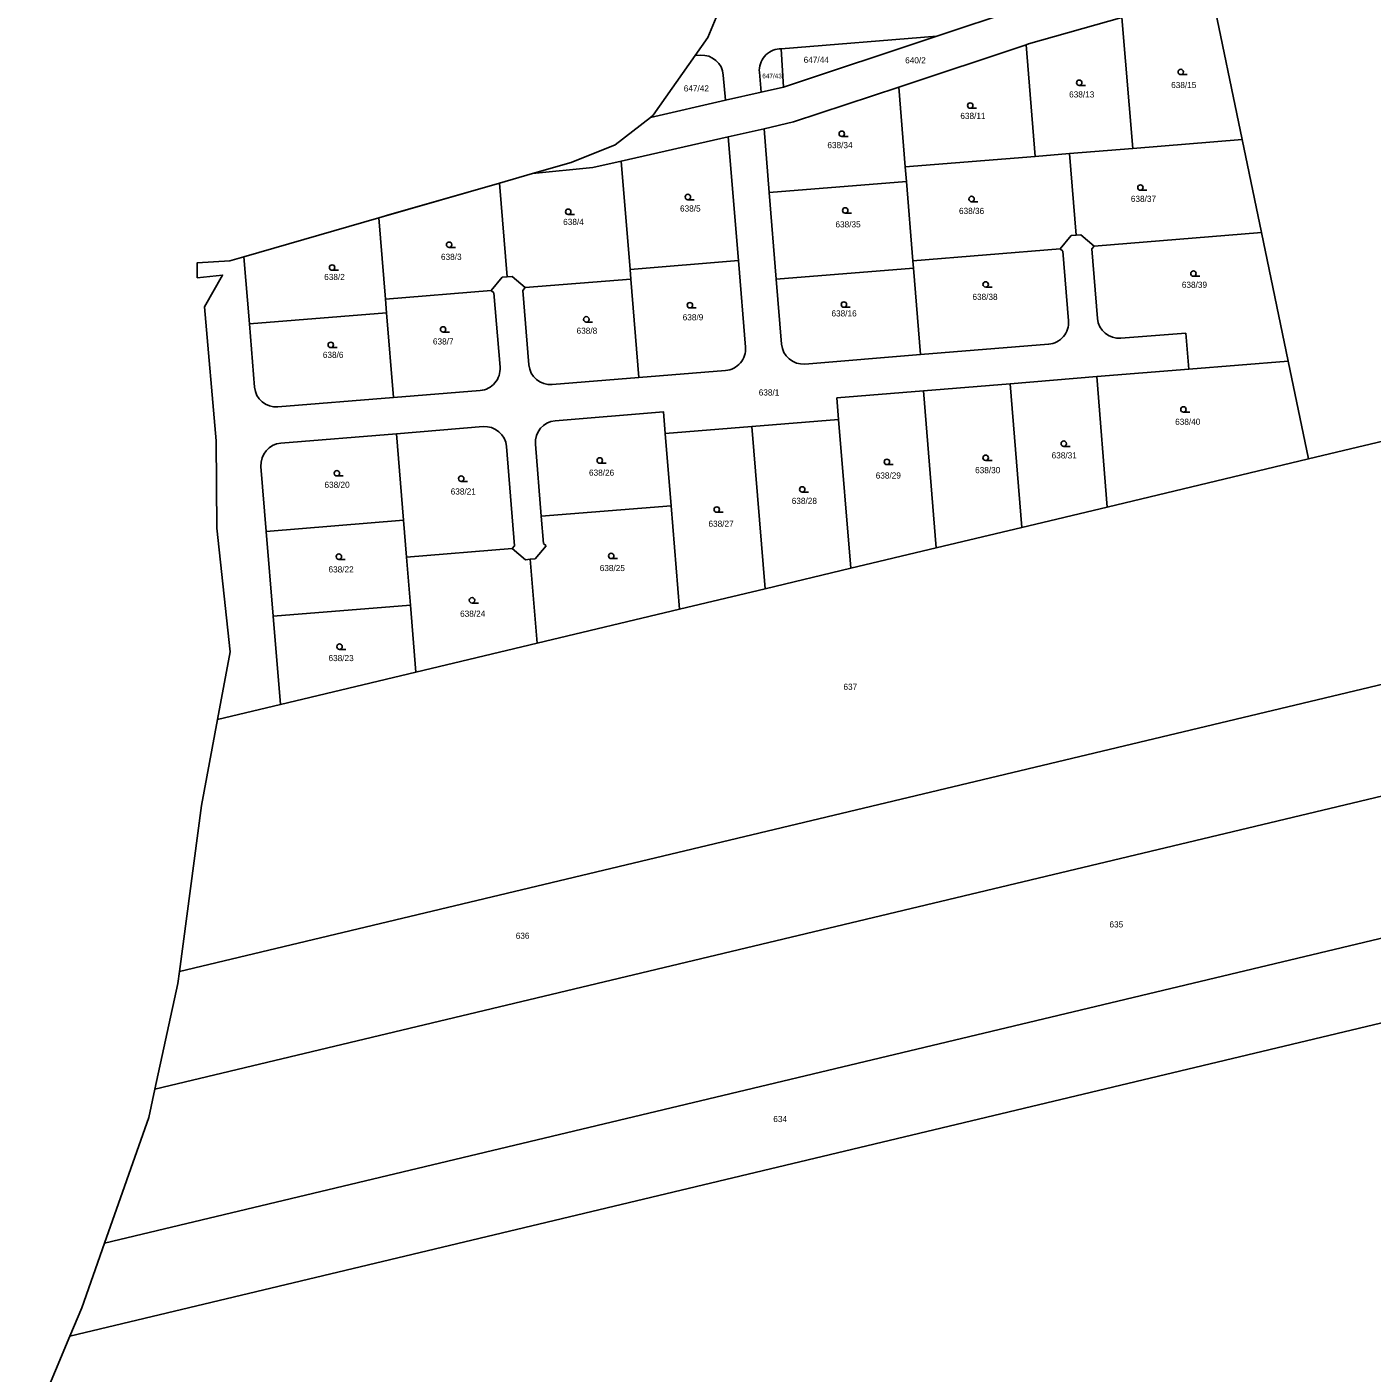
# Model space of a CAD drawing. Extents: x -725765 to -723182, y -1052705 to -1049154.
# Drawn here: x -725706.4 to -725335, y -1051062 to -1050690.2 of the extents above; entities that cross this region are included whole.
import ezdxf

# ---------------------------------------------------------------- set-up
doc = ezdxf.new("R2010")
doc.units = 0
for name, color, linetype in [('Vrstva 1', 7, 'Continuous'), ('Vrstva 13', 7, 'Continuous'), ('Vrstva 18', 7, 'Continuous'), ('Vrstva 25', 7, 'Continuous'), ('Vrstva 52', 7, 'Continuous')]:
    doc.layers.add(name, color=color, linetype=linetype)

msp = doc.modelspace()

# ---------------------------------------------------------------- linework, layer by layer
at = {"layer": 'Vrstva 1'}
for points in [[(-725370.88, -1050721.27), (-725379.29, -1050680.83)], [(-725455.24, -1050692.73), (-725433.05, -1050685.36)], [(-725429.9, -1050694.85), (-725404.14, -1050687.53)], [(-725401.06, -1050723.73), (-725404.14, -1050687.53)], [(-725498.2, -1050696.19), (-725455.24, -1050692.73)], [(-725497.49, -1050706.78), (-725455.24, -1050692.73)], [(-725521.93, -1050698.1), (-725520.47, -1050697.97)], [(-725498.69, -1050696.23), (-725498.2, -1050696.19)], [(-725497.49, -1050706.78), (-725498.2, -1050696.19)], [(-725465.73, -1050706.76), (-725430.56, -1050695.07)], [(-725430.56, -1050695.07), (-725429.9, -1050694.85)], [(-725428.05, -1050725.93), (-725430.56, -1050695.07)], [(-725514.16, -1050703.49), (-725513.59, -1050710.44)], [(-725503.74, -1050708.2), (-725504.19, -1050702.7)], [(-725513.59, -1050710.44), (-725503.74, -1050708.2)], [(-725503.74, -1050708.2), (-725497.49, -1050706.78)], [(-725494.8, -1050716.42), (-725465.73, -1050706.76)], [(-725463.93, -1050728.85), (-725465.73, -1050706.76)], [(-725534.27, -1050715.14), (-725513.59, -1050710.44)], [(-725502.92, -1050718.27), (-725494.8, -1050716.42)], [(-725512.77, -1050720.51), (-725502.92, -1050718.27)], [(-725501.48, -1050735.93), (-725502.92, -1050718.27)], [(-725542.32, -1050727.23), (-725512.77, -1050720.51)], [(-725509.98, -1050754.69), (-725512.77, -1050720.51)], [(-725418.58, -1050725.16), (-725401.06, -1050723.73)], [(-725401.06, -1050723.73), (-725370.88, -1050721.27)], [(-725365.54, -1050746.92), (-725370.88, -1050721.27)], [(-725550.16, -1050729.01), (-725542.32, -1050727.23)], [(-725539.89, -1050757.12), (-725542.32, -1050727.23)], [(-725463.93, -1050728.85), (-725428.05, -1050725.93)], [(-725428.05, -1050725.93), (-725418.58, -1050725.16)], [(-725416.74, -1050747.71), (-725418.58, -1050725.16)], [(-725566.83, -1050730.66), (-725550.16, -1050729.01)], [(-725463.61, -1050732.84), (-725463.93, -1050728.85)], [(-725573.83, -1050759.2), (-725575.94, -1050733.29)], [(-725463.61, -1050732.84), (-725501.48, -1050735.93)], [(-725461.82, -1050754.77), (-725463.61, -1050732.84)], [(-725499.53, -1050759.85), (-725501.48, -1050735.93)], [(-725609.27, -1050742.9), (-725607.44, -1050765.32)], [(-725421.17, -1050751.45), (-725418.09, -1050747.82)], [(-725418.09, -1050747.82), (-725416.74, -1050747.71)], [(-725416.74, -1050747.71), (-725415.4, -1050747.6)], [(-725415.4, -1050747.6), (-725411.77, -1050750.69)], [(-725411.77, -1050750.69), (-725365.54, -1050746.92)], [(-725358.16, -1050782.44), (-725365.54, -1050746.92)], [(-725646.52, -1050753.64), (-725645.01, -1050772.21)], [(-725421.17, -1050751.45), (-725461.82, -1050754.77)], [(-725420.4, -1050752.11), (-725421.17, -1050751.45)], [(-725418.83, -1050771.33), (-725420.4, -1050752.11)], [(-725411.77, -1050750.69), (-725412.42, -1050751.46)], [(-725412.42, -1050751.46), (-725410.85, -1050770.68)], [(-725539.89, -1050757.12), (-725509.98, -1050754.69)], [(-725539.67, -1050759.79), (-725539.89, -1050757.12)], [(-725508.04, -1050778.6), (-725509.98, -1050754.69)], [(-725499.53, -1050759.85), (-725461.66, -1050756.76)], [(-725461.66, -1050756.76), (-725461.82, -1050754.77)], [(-725459.71, -1050780.68), (-725461.66, -1050756.76)], [(-725578.26, -1050762.94), (-725575.18, -1050759.31)], [(-725575.18, -1050759.31), (-725573.83, -1050759.2)], [(-725573.83, -1050759.2), (-725572.48, -1050759.09)], [(-725572.48, -1050759.09), (-725568.85, -1050762.17)], [(-725568.85, -1050762.17), (-725539.67, -1050759.79)], [(-725537.45, -1050787.02), (-725539.67, -1050759.79)], [(-725499.53, -1050759.85), (-725498.07, -1050777.79)], [(-725607.44, -1050765.32), (-725578.26, -1050762.94)], [(-725577.48, -1050763.6), (-725578.26, -1050762.94)], [(-725575.81, -1050784.12), (-725577.48, -1050763.6)], [(-725568.85, -1050762.17), (-725569.51, -1050762.95)], [(-725569.51, -1050762.95), (-725567.84, -1050783.47)], [(-725607.44, -1050765.32), (-725607.13, -1050769.12)], [(-725645.01, -1050772.21), (-725607.13, -1050769.12)], [(-725645.01, -1050772.21), (-725643.59, -1050789.65)], [(-725607.13, -1050769.12), (-725605.22, -1050792.54)], [(-725404.35, -1050776.17), (-725386.45, -1050774.71)], [(-725386.45, -1050774.71), (-725385.64, -1050784.68)], [(-725459.71, -1050780.68), (-725424.32, -1050777.8)], [(-725491.6, -1050783.28), (-725459.71, -1050780.68)], [(-725385.64, -1050784.68), (-725358.16, -1050782.44)], [(-725352.53, -1050809.49), (-725358.16, -1050782.44)], [(-725561.37, -1050788.97), (-725537.45, -1050787.02)], [(-725537.45, -1050787.02), (-725513.53, -1050785.07)], [(-725434.97, -1050788.7), (-725411.05, -1050786.75)], [(-725411.05, -1050786.75), (-725385.64, -1050784.68)], [(-725408.12, -1050822.77), (-725411.05, -1050786.75)], [(-725605.22, -1050792.54), (-725581.3, -1050790.59)], [(-725482.81, -1050792.6), (-725458.89, -1050790.65)], [(-725458.89, -1050790.65), (-725434.97, -1050788.7)], [(-725455.36, -1050834.05), (-725458.89, -1050790.65)], [(-725431.74, -1050828.41), (-725434.97, -1050788.7)], [(-725264.78, -1050788.52), (-725352.53, -1050809.49)], [(-725637.12, -1050795.14), (-725605.22, -1050792.54)], [(-725482.33, -1050798.58), (-725482.81, -1050792.6)], [(-725560.56, -1050798.93), (-725530.66, -1050796.5), (-725530.17, -1050802.48)], [(-725604.41, -1050802.51), (-725580.49, -1050800.56)], [(-725530.17, -1050802.48), (-725506.25, -1050800.53)], [(-725506.25, -1050800.53), (-725482.33, -1050798.58)], [(-725502.61, -1050845.34), (-725506.25, -1050800.53)], [(-725478.98, -1050839.7), (-725482.33, -1050798.58)], [(-725636.31, -1050805.11), (-725604.41, -1050802.51)], [(-725604.41, -1050802.51), (-725602.46, -1050826.43)], [(-725564.43, -1050825.33), (-725566.05, -1050805.4)], [(-725528.54, -1050822.41), (-725530.17, -1050802.48)], [(-725574.02, -1050806.05), (-725571.79, -1050833.46)], [(-725408.12, -1050822.77), (-725352.53, -1050809.49)], [(-725640.34, -1050829.52), (-725641.81, -1050811.58)], [(-725528.54, -1050822.41), (-725564.43, -1050825.33)], [(-725526.21, -1050850.98), (-725528.54, -1050822.41)], [(-725431.74, -1050828.41), (-725408.12, -1050822.77)], [(-725640.34, -1050829.52), (-725602.46, -1050826.43)], [(-725602.46, -1050826.43), (-725601.63, -1050836.62)], [(-725563.82, -1050832.81), (-725564.43, -1050825.33)], [(-725638.43, -1050852.94), (-725640.34, -1050829.52)], [(-725455.36, -1050834.05), (-725431.74, -1050828.41)], [(-725601.63, -1050836.62), (-725572.45, -1050834.24)], [(-725571.79, -1050833.46), (-725572.45, -1050834.24)], [(-725572.45, -1050834.24), (-725568.82, -1050837.32)], [(-725566.12, -1050837.1), (-725563.04, -1050833.47)], [(-725563.04, -1050833.47), (-725563.82, -1050832.81)], [(-725478.98, -1050839.7), (-725455.36, -1050834.05)], [(-725601.63, -1050836.62), (-725600.55, -1050849.85)], [(-725568.82, -1050837.32), (-725567.47, -1050837.21)], [(-725567.47, -1050837.21), (-725566.12, -1050837.1)], [(-725567.47, -1050837.21), (-725565.58, -1050860.39)], [(-725502.61, -1050845.34), (-725478.98, -1050839.7)], [(-725526.21, -1050850.98), (-725502.61, -1050845.34)], [(-725638.43, -1050852.94), (-725600.55, -1050849.85)], [(-725600.55, -1050849.85), (-725599.04, -1050868.38)], [(-725251.48, -1050852.44), (-725664.33, -1050951.07)], [(-725636.44, -1050877.31), (-725638.43, -1050852.94)], [(-725565.58, -1050860.39), (-725526.21, -1050850.98)], [(-725599.04, -1050868.38), (-725565.58, -1050860.39)], [(-725636.44, -1050877.31), (-725599.04, -1050868.38)], [(-725653.79, -1050881.46), (-725636.44, -1050877.31)], [(-725245.36, -1050881.84), (-725671.11, -1050983.56)], [(-725304.23, -1050935.12), (-725685.03, -1051026.09)], [(-725299.6, -1050957.39), (-725694.56, -1051051.75)]]:
    msp.add_lwpolyline(points, dxfattribs=at)
for centre, radius, start, end in [((-725520.07, -1050703.88), 5.92, 3.9184, 93.8631), ((-725498.21, -1050702.21), 6, 94.4844, 184.7183), ((-725424.8, -1050771.83), 5.99, 274.6245, 4.7411), ((-725404.84, -1050770.16), 6.03, 184.9395, 274.6735), ((-725514.01, -1050779.1), 5.99, 274.6245, 4.7411), ((-725492.08, -1050777.29), 6.01, 184.8007, 274.553), ((-725561.85, -1050782.98), 6.01, 184.6962, 274.5727), ((-725581.79, -1050784.61), 6, 274.6508, 4.7189), ((-725637.6, -1050789.15), 6.01, 184.8007, 274.553), ((-725580.01, -1050806.55), 6.01, 4.6638, 94.5705), ((-725560.06, -1050804.92), 6.01, 94.6543, 184.5712), ((-725635.82, -1050811.1), 6.01, 94.7011, 184.5507)]:
    msp.add_arc(centre, radius, start, end, dxfattribs=at)
at = {"layer": 'Vrstva 13'}
for points in [[(-725518.39, -1050693.08), (-725516.11, -1050687.6)], [(-725521.93, -1050698.1), (-725518.39, -1050693.08)], [(-725533.56, -1050714.58), (-725521.93, -1050698.1)], [(-725534.27, -1050715.14), (-725544.05, -1050722.77)], [(-725533.56, -1050714.58), (-725534.27, -1050715.14)], [(-725544.05, -1050722.77), (-725556.21, -1050727.6)], [(-725556.21, -1050727.6), (-725566.83, -1050730.66)], [(-725566.83, -1050730.66), (-725575.94, -1050733.29)], [(-725575.94, -1050733.29), (-725609.27, -1050742.9)], [(-725609.27, -1050742.9), (-725646.52, -1050753.64)], [(-725646.52, -1050753.64), (-725650.46, -1050754.78)], [(-725650.46, -1050754.78), (-725659.4, -1050755.32)], [(-725659.4, -1050755.32), (-725659.4, -1050759.43)], [(-725659.4, -1050759.43), (-725652.43, -1050758.71)], [(-725652.43, -1050758.71), (-725657.43, -1050767.48)], [(-725657.43, -1050767.48), (-725654.21, -1050804.5)], [(-725654.21, -1050804.5), (-725654.04, -1050828.64)], [(-725654.04, -1050828.64), (-725650.28, -1050862.8)], [(-725650.28, -1050862.8), (-725653.79, -1050881.46)], [(-725653.79, -1050881.46), (-725658.25, -1050905.22)], [(-725658.25, -1050905.22), (-725664.33, -1050951.07)], [(-725664.77, -1050954.37), (-725671.11, -1050983.56)], [(-725664.33, -1050951.07), (-725664.77, -1050954.37)], [(-725671.11, -1050983.56), (-725672.81, -1050991.39)], [(-725672.81, -1050991.39), (-725685.03, -1051026.09)], [(-725685.03, -1051026.09), (-725691.32, -1051043.96)], [(-725691.32, -1051043.96), (-725694.56, -1051051.75)], [(-725694.56, -1051051.75), (-725706.44, -1051080.27)]]:
    msp.add_lwpolyline(points, dxfattribs=at)
at = {"layer": 'Vrstva 25'}
for points in [[(-725387.85, -1050703.35), (-725386.1, -1050703.35)], [(-725415.89, -1050706.33), (-725414.14, -1050706.33)], [(-725445.97, -1050712.64), (-725444.22, -1050712.64)], [(-725481.43, -1050720.44), (-725479.68, -1050720.44)], [(-725523.95, -1050737.89), (-725522.2, -1050737.89)], [(-725445.6, -1050738.45), (-725443.85, -1050738.45)], [(-725398.99, -1050735.29), (-725397.24, -1050735.29)], [(-725556.99, -1050741.97), (-725555.24, -1050741.97)], [(-725480.5, -1050741.6), (-725478.75, -1050741.6)], [(-725589.86, -1050751.07), (-725588.11, -1050751.07)], [(-725622.16, -1050757.38), (-725620.41, -1050757.38)], [(-725384.33, -1050759.05), (-725382.58, -1050759.05)], [(-725441.7, -1050762.03), (-725439.95, -1050762.03)], [(-725523.39, -1050767.78), (-725521.64, -1050767.78)], [(-725480.87, -1050767.6), (-725479.12, -1050767.6)], [(-725551.98, -1050771.68), (-725550.23, -1050771.68)], [(-725591.53, -1050774.46), (-725589.78, -1050774.46)], [(-725622.53, -1050778.73), (-725620.78, -1050778.73)], [(-725387.11, -1050796.56), (-725385.36, -1050796.56)], [(-725420.16, -1050806.03), (-725418.41, -1050806.03)], [(-725548.27, -1050810.67), (-725546.52, -1050810.67)], [(-725468.99, -1050811.04), (-725467.24, -1050811.04)], [(-725441.7, -1050809.93), (-725439.95, -1050809.93)], [(-725620.86, -1050814.2), (-725619.11, -1050814.2)], [(-725586.52, -1050815.68), (-725584.77, -1050815.68)], [(-725492.38, -1050818.65), (-725490.63, -1050818.65)], [(-725515.96, -1050824.22), (-725514.21, -1050824.22)], [(-725620.31, -1050837.22), (-725618.56, -1050837.22)], [(-725545.11, -1050837.03), (-725543.36, -1050837.03)], [(-725583.54, -1050849.29), (-725581.79, -1050849.29)], [(-725620.12, -1050862.1), (-725618.37, -1050862.1)]]:
    msp.add_lwpolyline(points, dxfattribs=at)
for centre in [(-725415.89, -1050705.58), (-725387.85, -1050702.6), (-725445.97, -1050711.89), (-725481.43, -1050719.69), (-725398.99, -1050734.54), (-725523.95, -1050737.14), (-725445.6, -1050737.7), (-725556.99, -1050741.22), (-725480.5, -1050740.85), (-725589.86, -1050750.32), (-725622.16, -1050756.63), (-725441.7, -1050761.28), (-725384.33, -1050758.3), (-725523.39, -1050767.03), (-725480.87, -1050766.85), (-725551.98, -1050770.93), (-725591.53, -1050773.71), (-725622.53, -1050777.98), (-725387.11, -1050795.81), (-725420.16, -1050805.28), (-725548.27, -1050809.92), (-725468.99, -1050810.29), (-725441.7, -1050809.18), (-725620.86, -1050813.45), (-725586.52, -1050814.93), (-725492.38, -1050817.9), (-725515.96, -1050823.47), (-725545.11, -1050836.28), (-725620.31, -1050836.47), (-725583.54, -1050848.54), (-725620.12, -1050861.35)]:
    msp.add_circle(centre, 0.75, dxfattribs=at)
at = {"layer": 'Vrstva 52'}
msp.add_lwpolyline([(-725706.44, -1051080.27), (-725694.56, -1051051.75), (-725691.32, -1051043.96), (-725685.03, -1051026.09), (-725672.81, -1050991.39), (-725671.11, -1050983.56), (-725664.77, -1050954.37), (-725664.33, -1050951.07), (-725658.25, -1050905.22), (-725653.79, -1050881.46), (-725650.28, -1050862.8), (-725654.04, -1050828.64), (-725654.21, -1050804.5), (-725657.43, -1050767.48), (-725652.43, -1050758.71), (-725659.4, -1050759.43), (-725659.4, -1050755.32), (-725650.46, -1050754.78), (-725646.52, -1050753.64), (-725609.27, -1050742.9), (-725606.21, -1050742.02), (-725575.94, -1050733.29), (-725566.83, -1050730.66), (-725556.21, -1050727.6), (-725544.05, -1050722.77), (-725534.27, -1050715.14), (-725533.56, -1050714.58), (-725521.93, -1050698.1), (-725518.39, -1050693.08), (-725516.11, -1050687.6)], dxfattribs=at)

# ---------------------------------------------------------------- texts
at = {"layer": 'Vrstva 18'}
for s, height, p in [('647/44', 1.7, (-725491.97, -1050700.09)), ('640/2', 1.7, (-725463.94, -1050700.23)), ('647/43', 1.28, (-725503.4, -1050704.36)), ('638/15', 1.7, (-725390.49, -1050707.06)), ('647/42', 1.7, (-725525.08, -1050707.99)), ('638/13', 1.7, (-725418.67, -1050709.65)), ('638/11', 1.7, (-725448.7, -1050715.59)), ('638/34', 1.7, (-725485.42, -1050723.65)), ('638/37', 1.7, (-725401.62, -1050738.49)), ('638/5', 1.7, (-725526.11, -1050741.16)), ('638/36', 1.7, (-725449.08, -1050741.83)), ('638/4', 1.7, (-725558.37, -1050744.87)), ('638/35', 1.7, (-725483.19, -1050745.54)), ('638/3', 1.7, (-725592.11, -1050754.51)), ('638/2', 1.7, (-725624.36, -1050760.08)), ('638/39', 1.7, (-725387.54, -1050762.23)), ('638/38', 1.7, (-725445.37, -1050765.57)), ('638/16', 1.7, (-725484.29, -1050770.13)), ('638/9', 1.7, (-725525.37, -1050771.21)), ('638/7', 1.7, (-725594.33, -1050777.88)), ('638/8', 1.7, (-725554.66, -1050774.92)), ('638/6', 1.7, (-725624.73, -1050781.59)), ('638/1', 1.7, (-725504.38, -1050791.97)), ('638/40', 1.7, (-725389.39, -1050800.07)), ('638/31', 1.7, (-725423.5, -1050809.35)), ('638/26', 1.7, (-725551.24, -1050814.13)), ('638/29', 1.7, (-725472.07, -1050814.91)), ('638/30', 1.7, (-725444.63, -1050813.43)), ('638/20', 1.7, (-725624.28, -1050817.47)), ('638/21', 1.7, (-725589.43, -1050819.32)), ('638/28', 1.7, (-725495.26, -1050821.92)), ('638/27', 1.7, (-725518.25, -1050828.23)), ('638/22', 1.7, (-725623.17, -1050840.84)), ('638/25', 1.7, (-725548.28, -1050840.47)), ('638/24', 1.7, (-725586.84, -1050853.08)), ('638/23', 1.7, (-725623.17, -1050865.33)), ('637', 1.7, (-725480.98, -1050873.26)), ('635', 1.7, (-725407.53, -1050938.89)), ('636', 1.7, (-725571.47, -1050942.02)), ('634', 1.7, (-725500.35, -1050992.65))]:
    msp.add_text(s, height=height, dxfattribs=at).set_placement(p)

doc.saveas('drawing.dxf')
